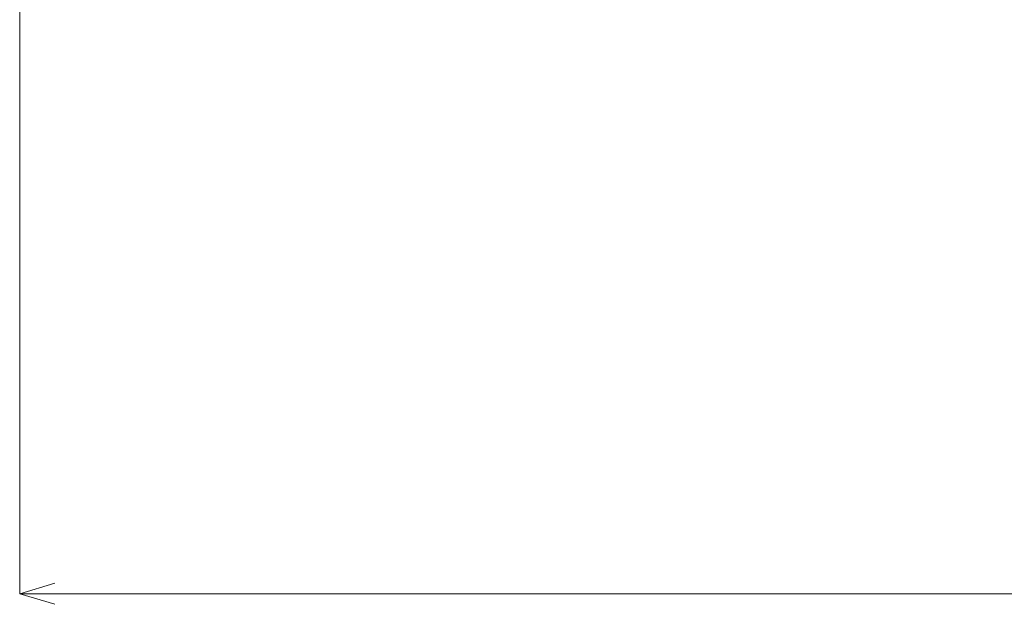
# Model space of a CAD drawing. Header units: millimetres. Extents: x -2233 to 61924, y -68080 to 6847.
# Tile 653 of 656: x 858 to 5043, y -2545 to -62. Entities that reach past the tile are written whole.
import ezdxf

# ---------------------------------------------------------------- set-up
doc = ezdxf.new("R2010")
doc.units = ezdxf.units.MM
doc.layers.add('COTAS_P', color=1, linetype='Continuous', lineweight=0)
doc.dimstyles.new('R19_100', dxfattribs={"dimtxt": 250, "dimasz": 150, "dimexe": 150, "dimexo": 80, "dimgap": 100, "dimtad": 1, "dimtih": 1, "dimtoh": 1, "dimdsep": 46, "dimcen": 0.09, "dimadec": 0, "dimazin": 0, "dimtfac": 1, "dimtdec": 4, "dimtofl": 0, "dimtmove": 0, "dimatfit": 3, "dimfxl": 1, "dimtolj": 1, "dimtzin": 0, "dimarcsym": 0})

# ---------------------------------------------------------------- blocks, each defined once
blk = doc.blocks.new('DIM_R27_33')
at = {"layer": 'COTAS_P'}
for p, q in [((857.9, 0), (857.9, -2500)), ((61924.1, 0), (61924.1, -2500)), ((857.9, -2500), (1007.9, -2455)), ((61924.1, -2500), (61774.1, -2455)), ((857.9, -2500), (61924.1, -2500)), ((857.9, -2500), (1007.9, -2545)), ((61924.1, -2500), (61774.1, -2545))]:
    blk.add_line(p, q, dxfattribs=at)
blk.add_text('61066.24 P', height=250, dxfattribs=at).set_placement((31391, -2400))

msp = doc.modelspace()

# ---------------------------------------------------------------- dimensions: what is measured, and where the dimension line sits
at = {"layer": 'COTAS_P'}
dim = msp.add_aligned_dim(p1=(857.898, 0), p2=(61924.134, 0), distance=-2500, text='<> P', dimstyle='R19_100', dxfattribs=at)
dim.commit()
dim.dimension.update_dxf_attribs({"geometry": 'DIM_R27_33', "text_midpoint": (31391.016, -2500)})

doc.saveas('drawing.dxf')
